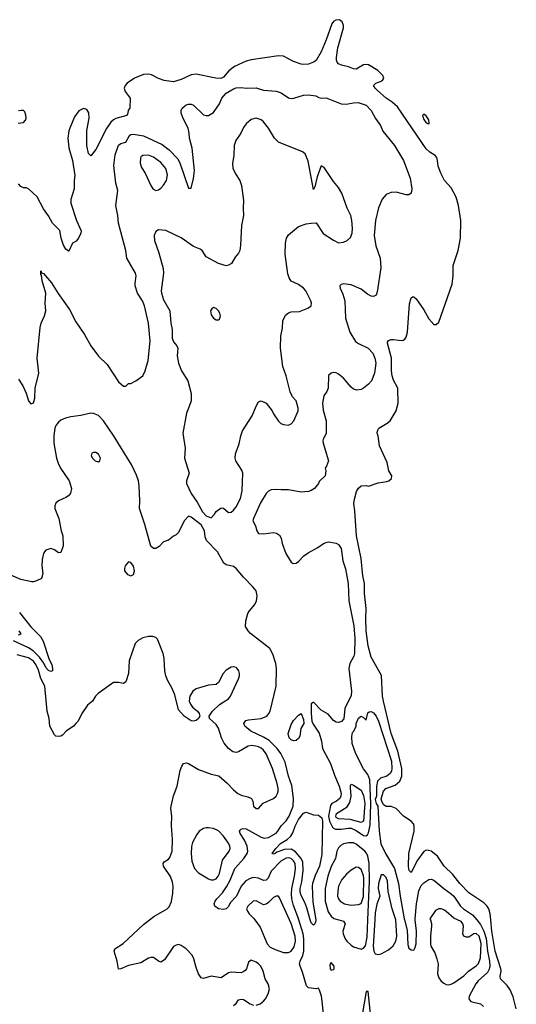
# Model space of a CAD drawing. Header units: inches. Extents: x 1603819 to 1745079, y 385938 to 533966.
# Tile 555 of 561: x 1664780 to 1668750, y 519326 to 527196. Entities that reach past the tile are written whole.
import ezdxf

# ---------------------------------------------------------------- set-up
doc = ezdxf.new("R2010")
doc.units = ezdxf.units.IN
doc.header["$MEASUREMENT"] = 0
doc.layers.add('B6561', color=7, linetype='Continuous')
doc.layers.add('B6562', color=7, linetype='Continuous')

msp = doc.modelspace()

# ---------------------------------------------------------------- linework, layer by layer
at = {"layer": 'B6561', "color": 5}
for points, elevation in [([(1666670, 519318), (1666701.6, 519330), (1666728.2, 519350), (1666745.4, 519370), (1666766.9, 519410), (1666776.3, 519450), (1666768, 519488), (1666742.9, 519530), (1666726, 519590), (1666707.3, 519630), (1666690, 519649.5), (1666670, 519662.9), (1666630, 519677.2), (1666610, 519662), (1666592.4, 519610), (1666583.1, 519596.9), (1666572.7, 519587.3), (1666550, 519578), (1666470, 519581.6), (1666450, 519577), (1666390, 519536), (1666310, 519549.6), (1666250, 519532), (1666230, 519536), (1666210, 519569.2), (1666190, 519619.3), (1666172.1, 519690), (1666158.1, 519718.2), (1666110, 519768), (1666070, 519795.6), (1666050, 519802.4), (1666030, 519798.7), (1666010, 519787.3), (1665937.6, 519682.4), (1665910, 519661.6), (1665890, 519669.6), (1665850, 519698.7), (1665830, 519700.5), (1665810, 519694.7), (1665750, 519656.3), (1665650, 519636.4), (1665590, 519608), (1665570, 519605.2), (1665559.7, 519670), (1665534.5, 519750), (1665541.2, 519770), (1665607.9, 519812.1), (1665770, 519964.7), (1665817.4, 520000)], 280), ([(1666660.7, 520000), (1666702.7, 519942.7), (1666759.7, 519810), (1666783.6, 519783.6), (1666822.5, 519762.5), (1666890, 519740.1), (1666930, 519740.7), (1666950, 519750.2), (1666975.5, 519784.5), (1666984.5, 519830), (1666982.3, 519870), (1666950, 519971.7), (1666937.4, 520000)], 280), ([(1667216.2, 519170), (1667198.9, 519350), (1667193, 519390), (1667178, 519438), (1667170, 519454), (1667150, 519449.2), (1667090, 519457), (1667073.5, 519473.5), (1667042.5, 519582.5), (1667022.2, 519630), (1667018, 519650), (1667021.7, 519670), (1667043.6, 519716.4), (1667052.1, 519750), (1667052.5, 519850), (1667045.6, 519890), (1667011.6, 520000)], 260), ([(1667146.8, 520000), (1667148.2, 519991.8), (1667140.5, 519970), (1667130, 519959.5), (1667110, 519978), (1667103.8, 520000)], 240), ([(1667331.7, 520000), (1667368, 519990), (1667378, 519978), (1667381.3, 519970), (1667363.7, 519910), (1667365.8, 519890), (1667382.4, 519850), (1667396.6, 519830), (1667430, 519797.1), (1667450, 519785), (1667510, 519767.3), (1667530, 519774), (1667545.7, 519794.3), (1667558.8, 519861.2), (1667564.7, 520000)], 260), ([(1667619.4, 520000), (1667606.4, 519790), (1667610.2, 519750.2), (1667623.1, 519730), (1667650, 519722.6), (1667670, 519729.2), (1667730, 519760.7), (1667766.9, 519793.1), (1667786.8, 519830), (1667795.2, 519870), (1667786.3, 520000)], 260), ([(1667857, 520000), (1667877.6, 519917.6), (1667883.7, 519803.7), (1667890, 519775.1), (1667910, 519760.5), (1667930, 519759.6), (1667940.9, 519779.1), (1667949.3, 519810), (1667953.3, 519910), (1667942.4, 520000)], 240), ([(1668063.7, 520000), (1668072.6, 519972.6), (1668073.4, 519953.4), (1668063.2, 519870), (1668063.2, 519810), (1668068.1, 519790), (1668097.9, 519737.9), (1668116.2, 519690), (1668126.2, 519646.2), (1668119.3, 519570), (1668130, 519538.4), (1668150, 519510.4), (1668170, 519494), (1668190, 519484.4), (1668210, 519482.4), (1668230, 519486.7), (1668250, 519496.5), (1668330, 519554), (1668367.3, 519590), (1668430, 519634.2), (1668447.7, 519652.3), (1668463.7, 519696.3), (1668470, 519811.5), (1668452.5, 519870), (1668430, 519892.5), (1668410, 519889.8), (1668370, 519862.2), (1668350, 519861.2), (1668329.9, 519869.9), (1668323.1, 519890), (1668327.9, 519950), (1668323.2, 519970), (1668310, 519987.8), (1668281.6, 520000)], 260), ([(1668433.9, 520000), (1668463, 519963), (1668491.5, 519911.5), (1668510.7, 519850.7), (1668519.3, 519750), (1668537.4, 519670), (1668540.1, 519630), (1668533.7, 519606.3), (1668519, 519581), (1668446.2, 519513.8), (1668426.6, 519490), (1668372.6, 519390), (1668369.7, 519370), (1668388, 519348), (1668464, 519330), (1668488.5, 519308.5)], 240), ([(1668750.4, 519290.4), (1668724.3, 519384.3), (1668700.4, 519440.4), (1668676.1, 519476.1), (1668624.8, 519530), (1668621.2, 519550), (1668628.6, 519590), (1668627.5, 519610), (1668582.2, 519750), (1668555.6, 519910), (1668546.5, 520000)], 220), ([(1667586.2, 519226.2), (1667567.3, 519427.3), (1667550, 519428), (1667490.2, 519070)], 260), ([(1666490, 519316), (1666510, 519331.3), (1666530, 519361), (1666550, 519367.3), (1666570, 519363), (1666622, 519330), (1666650, 519317.8)], 280)]:
    msp.add_lwpolyline(points, dxfattribs=dict(at, elevation=elevation))
at = {"layer": 'B6561', "color": 5, "elevation": 260}
msp.add_lwpolyline([(1667270, 519659), (1667258.8, 519641.2), (1667262, 519610), (1667270, 519598.8), (1667290, 519602.8), (1667294.5, 519610), (1667294, 519630)], close=True, dxfattribs=at)
at = {"layer": 'B6562', "color": 5}
for points, elevation in [([(1668546.5, 520000), (1668541.5, 520050), (1668529.9, 520089.9), (1668518, 520110), (1668490, 520137.7), (1668370, 520217.4), (1668299.4, 520290), (1668242.6, 520362.6), (1668172.4, 520430), (1668119.2, 520510), (1668070, 520548.5), (1668050, 520556.1), (1668030, 520556.5), (1668010, 520546), (1667961.7, 520478.3), (1667910, 520380.5), (1667894, 520394), (1667888.3, 520428.3), (1667892.4, 520530), (1667932.7, 520710), (1667934.7, 520750), (1667928.2, 520768.2), (1667909.2, 520790), (1667848.5, 520828.5), (1667790, 520889.5), (1667750, 520906.1), (1667710, 520906.6), (1667690, 520920.2), (1667674.3, 520950), (1667671.2, 520968.8), (1667690, 521030.2), (1667708.4, 521050), (1667782.7, 521077.3), (1667819.2, 521110), (1667835.3, 521150), (1667834.1, 521210), (1667803.2, 521350), (1667749.9, 521490.1), (1667688.7, 521750), (1667681.5, 521790), (1667672.9, 521952.9), (1667590, 522099.6), (1667567.3, 522190), (1667551.4, 522310), (1667546.2, 522410), (1667549.4, 522490), (1667537.3, 522610), (1667536.5, 522690), (1667522.3, 522750), (1667510.8, 522890), (1667471.9, 523070), (1667459.6, 523270), (1667451.4, 523330), (1667456.3, 523363.7), (1667474.2, 523425.8), (1667490, 523452), (1667510, 523471.3), (1667550, 523472), (1667570, 523467.3), (1667644.8, 523495.2), (1667716.6, 523503.4), (1667731.2, 523508.8), (1667754, 523530), (1667754.5, 523550), (1667732.3, 523590), (1667717.1, 523657.1), (1667658, 523790), (1667645.2, 523870), (1667637.2, 523890), (1667641.2, 523910), (1667652.7, 523930), (1667719, 523970), (1667741.2, 523990), (1667789.5, 524070), (1667805.6, 524130), (1667802, 524250), (1667770, 524316), (1667759.1, 524350), (1667752.6, 524390), (1667753.7, 524490), (1667720.9, 524610), (1667722, 524618), (1667729.3, 524630.7), (1667750, 524638.8), (1667770, 524640.7), (1667830, 524630.8), (1667845.6, 524634.4), (1667858, 524642), (1667870, 524658), (1667881.6, 524698.4), (1667895.9, 524924.1), (1667910, 524974), (1667920.4, 524979.6), (1667930, 524982), (1667950, 524964.7), (1668010, 524876), (1668050, 524806), (1668090, 524761), (1668110, 524761), (1668130, 524778), (1668236.6, 525083.4), (1668244.5, 525150), (1668246, 525230), (1668286, 525350), (1668303.5, 525450), (1668307.6, 525590), (1668287.7, 525710), (1668270, 525778), (1668230, 525852.3), (1668176, 525910), (1668146, 525970), (1668124.8, 526024.8), (1668120.9, 526070), (1668114, 526094), (1668101.2, 526110), (1668058, 526138), (1668030, 526165.2), (1667799.9, 526499.9), (1667757, 526537), (1667709.6, 526570), (1667641.2, 526630), (1667621.2, 526650), (1667609.2, 526670), (1667628, 526690), (1667670, 526704.9), (1667684.5, 526715.5), (1667692.3, 526730), (1667684.5, 526750), (1667642.9, 526790), (1667570, 526836), (1667550, 526839.1), (1667530, 526834.7), (1667470, 526800.7), (1667450, 526802.9), (1667410, 526819.6), (1667353.1, 526833.1), (1667330, 526843.7), (1667317.6, 526857.6), (1667311.7, 526871.7), (1667312.7, 526892.7), (1667323.7, 526970), (1667367.9, 527130), (1667369.6, 527150), (1667359.2, 527179.2), (1667336.2, 527196.2), (1667306.4, 527193.6), (1667290, 527182.2), (1667276.5, 527163.5), (1667230, 527035.1), (1667190, 526940.5), (1667150, 526869.7), (1667130, 526855.6), (1667090, 526840.7), (1667050, 526837), (1667030, 526840.9), (1666970, 526860.9), (1666890, 526904), (1666850, 526906), (1666630, 526875.6), (1666590, 526864.7), (1666498.8, 526821.2), (1666453.5, 526786.5), (1666410, 526736.9), (1666387.3, 526727.2), (1666348.4, 526728.4), (1666190, 526760.5), (1666150, 526756.3), (1666070, 526717), (1666010, 526700.7), (1665935.3, 526710), (1665890, 526725.1), (1665834.5, 526754.5), (1665810, 526760.5), (1665770, 526758.9), (1665698.8, 526730), (1665640.5, 526690), (1665623, 526670), (1665615.5, 526650), (1665622.8, 526622.8), (1665662.8, 526570), (1665662, 526490), (1665646.8, 526473.2), (1665646, 526450), (1665638, 526430), (1665550, 526407.3), (1665530, 526396), (1665510, 526376.2), (1665474.5, 526325.5), (1665390, 526159), (1665350, 526108), (1665330, 526126), (1665317.6, 526190), (1665318.3, 526310), (1665335.4, 526410), (1665332.5, 526452.5), (1665317.5, 526477.5), (1665290, 526487.3), (1665253.3, 526466.7), (1665219.9, 526420.1), (1665180.7, 526330), (1665173, 526307), (1665164.9, 526250), (1665172.4, 526172.4), (1665202.8, 526070), (1665221, 525950), (1665216, 525910), (1665216.8, 525843.2), (1665190, 525758), (1665188.7, 525730), (1665235.8, 525590), (1665271.9, 525508.1), (1665270.3, 525489.7), (1665250, 525448.7), (1665233, 525427), (1665202.8, 525410), (1665173, 525347), (1665170, 525346), (1665150, 525362), (1665130, 525393.2), (1665111.8, 525450), (1665100.7, 525510), (1665042.9, 525570), (1665010, 525629.2), (1664970, 525684), (1664920.9, 525780.9), (1664850, 525845.2), (1664831.8, 525851.8), (1664810, 525852.8), (1664790, 525864), (1664770, 525885)], 220), ([(1664770, 524322), (1664805.2, 524270), (1664832, 524210), (1664850, 524149), (1664870, 524126), (1664890, 524134), (1664901.3, 524170), (1664904.9, 524250), (1664933, 524370), (1664920.7, 524490), (1664945.1, 524734.9), (1664951.6, 524770), (1664979.5, 524830), (1664988.7, 524870), (1664984.9, 524930), (1664988.4, 525010), (1664961.3, 525110), (1664954.4, 525154.4), (1664950, 525158), (1664950, 525188), (1664953.8, 525173.8), (1664970, 525167), (1665033.8, 525093.8), (1665087.8, 525007.8), (1665179, 524879), (1665230, 524781.6), (1665299.3, 524679.3), (1665350, 524589.7), (1665410, 524506.6), (1665478.8, 524438.8), (1665570, 524300.9), (1665610, 524268), (1665630, 524268), (1665650, 524288), (1665670, 524289), (1665710, 524308.7), (1665764.7, 524350), (1665784, 524390), (1665808.1, 524471.9), (1665824.4, 524630), (1665811.3, 524770), (1665777.2, 524910), (1665762.8, 524950), (1665722.4, 525010), (1665704.9, 525070), (1665702.6, 525090), (1665712.7, 525150), (1665706.3, 525170), (1665636.5, 525290), (1665627.9, 525350), (1665569.4, 525570), (1665566.2, 525630), (1665548.7, 525710), (1665565.8, 525830), (1665548, 525890), (1665533.1, 526030), (1665543.5, 526116.5), (1665570, 526194.5), (1665590, 526206), (1665630, 526216.8), (1665659.3, 526270), (1665670, 526278.8), (1665690, 526280.7), (1665770, 526266.7), (1665918.2, 526198.2), (1665976.5, 526156.5), (1666044.7, 526084.7), (1666064.5, 526044.5), (1666129.5, 525850), (1666150, 525849), (1666170, 525928), (1666177, 525990), (1666158.9, 526170), (1666138, 526250), (1666136.3, 526290), (1666128, 526330), (1666086.8, 526406.8), (1666072.2, 526450), (1666072.2, 526470), (1666080.4, 526490), (1666110, 526514.7), (1666130, 526521.3), (1666150, 526520.5), (1666170, 526513.6), (1666250, 526435.1), (1666270, 526429.4), (1666290, 526431.6), (1666330, 526454.5), (1666376.9, 526523.1), (1666396.5, 526570), (1666430, 526608.3), (1666490, 526643.1), (1666510.9, 526650.9), (1666550, 526654.8), (1666590, 526647.8), (1666670, 526650.8), (1666730, 526633.6), (1666830, 526625.3), (1666870, 526612.4), (1666930, 526571.3), (1666950, 526566.3), (1666971.8, 526568.2), (1667050, 526594), (1667090, 526596.2), (1667147.7, 526587.7), (1667173.1, 526573.1), (1667189.6, 526569.6), (1667230, 526571.6), (1667350, 526524.4), (1667390, 526521.1), (1667450, 526532.4), (1667486.9, 526533.1), (1667550, 526513.6), (1667589.8, 526470), (1667625.2, 526405.2), (1667664.8, 526350), (1667684.3, 526304.3), (1667776.8, 526190), (1667849.8, 526070), (1667901.2, 525930), (1667915.3, 525844.7), (1667910.9, 525809.1), (1667890, 525795.8), (1667870, 525796.5), (1667790, 525816.5), (1667750, 525814.3), (1667710, 525799.6), (1667677.6, 525762.4), (1667647.9, 525692.1), (1667624.2, 525590), (1667614.6, 525470), (1667627.3, 525387.3), (1667663, 525290), (1667666.3, 525213.7), (1667638.2, 525021.8), (1667630, 524994.8), (1667610, 524983.8), (1667590, 524985.7), (1667561.6, 525001.6), (1667510, 525041.3), (1667430, 525076.4), (1667370, 525085.5), (1667350, 525079.1), (1667339.3, 525070), (1667341.6, 525050), (1667363.4, 525003.4), (1667379.8, 524950), (1667384.9, 524810), (1667418.4, 524698.4), (1667463.9, 524623.9), (1667487.6, 524607.6), (1667565.4, 524570), (1667602.9, 524530), (1667620.6, 524490), (1667627.5, 524450), (1667617.7, 524370), (1667592.1, 524310), (1667570, 524283.7), (1667530, 524250.4), (1667510, 524241.3), (1667474.6, 524234.6), (1667450, 524242.4), (1667430, 524258.4), (1667368.9, 524330), (1667330, 524363.7), (1667310, 524373), (1667290, 524374.8), (1667269.5, 524370.5), (1667250, 524351.3), (1667245.6, 524250), (1667235.4, 524224.6), (1667212.3, 524190), (1667201.2, 524130), (1667205.6, 524074.4), (1667229.2, 523990), (1667229.4, 523890), (1667218.4, 523861.6), (1667209.2, 523850), (1667204, 523830), (1667205.2, 523810), (1667249, 523670), (1667233.2, 523626.8), (1667222, 523610), (1667228, 523590), (1667222, 523550), (1667175.1, 523504.9), (1667169.4, 523490), (1667136.4, 523450), (1667110, 523431.5), (1667090, 523424.7), (1667030, 523420.2), (1666930, 523438.9), (1666870, 523437.3), (1666830, 523442), (1666790, 523437.8), (1666770, 523427.9), (1666750, 523408.7), (1666705.8, 523334.2), (1666649.7, 523210), (1666644.5, 523190), (1666666.6, 523150), (1666677, 523110), (1666689.2, 523090), (1666730, 523085.6), (1666810, 523095.8), (1666832.3, 523092.3), (1666856.8, 523076.8), (1666871.2, 523051.2), (1666879.5, 523010), (1666907.6, 522930), (1666950, 522860.5), (1666967.9, 522847.9), (1666990, 522852), (1667010, 522864.8), (1667053, 522910), (1667085.6, 522934.4), (1667163.5, 522976.5), (1667210, 523009.5), (1667230, 523016), (1667250, 523021.2), (1667310, 523011.8), (1667330, 523002), (1667351.1, 522970), (1667364.8, 522870), (1667386.1, 522806.1), (1667406.8, 522690), (1667411.8, 522550), (1667452.8, 522350), (1667459.4, 522250), (1667456.8, 522130), (1667451.5, 522108.5), (1667420.5, 522050), (1667411.5, 522010), (1667432.3, 521827.7), (1667430, 521794), (1667378.7, 521690), (1667371.2, 521608.8), (1667354.3, 521585.7), (1667330, 521577.4), (1667310, 521580.3), (1667290, 521594.4), (1667245.7, 521645.7), (1667190, 521678), (1667130, 521739.5), (1667111.7, 521728.3), (1667110.9, 521649.1), (1667116.3, 521590), (1667126.1, 521566.1), (1667173.9, 521493.9), (1667192.1, 521430), (1667200.7, 521370), (1667263.9, 521250), (1667296.8, 521156.8), (1667334.9, 521070), (1667349.9, 521010), (1667348.5, 520990), (1667338.8, 520970), (1667314.3, 520950), (1667274.4, 520930), (1667264.6, 520915.4), (1667250.4, 520830), (1667256.5, 520790), (1667282.2, 520742.2), (1667290, 520732.4), (1667305.4, 520725.4), (1667350, 520725.7), (1667410, 520734.9), (1667430, 520732.3), (1667470, 520713.6), (1667530, 520674.9), (1667548.7, 520671.3), (1667560, 520680), (1667570, 520696.8), (1667581.9, 520758.1), (1667588.5, 520930), (1667578.7, 521118.7), (1667562.5, 521162.5), (1667528.6, 521208.6), (1667467.3, 521327.3), (1667439.2, 521410), (1667434.3, 521465.7), (1667441.5, 521498.5), (1667452, 521510), (1667470, 521548.7), (1667470.5, 521569.5), (1667490, 521614), (1667510, 521628.7), (1667530, 521618), (1667550, 521598), (1667563.8, 521656.2), (1667575.3, 521664.7), (1667590, 521665.3), (1667610, 521654.3), (1667630, 521629.8), (1667650, 521589.8), (1667752.7, 521270), (1667755.6, 521210), (1667752, 521188), (1667742.3, 521170), (1667716, 521150), (1667665.7, 521134.3), (1667641.4, 521110), (1667633.4, 521066.6), (1667631.7, 520990), (1667622.9, 520962.9), (1667629.9, 520930), (1667642.4, 520910), (1667653.1, 520710), (1667668.5, 520608.5), (1667704.3, 520530), (1667775.4, 520410), (1667809.3, 520290.7), (1667821.8, 520190), (1667854.5, 520010), (1667857, 520000)], 240), ([(1664768.7, 526370), (1664810, 526374.9), (1664826.1, 526393.9), (1664831.6, 526410), (1664830, 526434), (1664820.5, 526460.5), (1664811.2, 526471.2), (1664791, 526471), (1664770, 526468.3)], 220), ([(1667011.6, 520000), (1667004.1, 520024.1), (1666970, 520116), (1666956.5, 520170), (1666953.1, 520210), (1666956.5, 520250), (1666978.6, 520350), (1666986.6, 520410), (1666981.3, 520450), (1666970, 520472.1), (1666950, 520489.9), (1666930, 520496.3), (1666910, 520493.4), (1666868.4, 520470), (1666790.8, 520390), (1666765.5, 520334.5), (1666750, 520317.7), (1666730, 520315.8), (1666690, 520333.7), (1666650, 520338.7), (1666622.2, 520330), (1666588.4, 520311.6), (1666551.2, 520270), (1666512.9, 520190), (1666464.2, 520135.8), (1666450, 520107.8), (1666431.6, 520088.4), (1666410, 520083.9), (1666370, 520088), (1666339.8, 520110), (1666335.8, 520130), (1666342.4, 520150), (1666356.1, 520170), (1666402.5, 520217.5), (1666434.7, 520265.3), (1666462.7, 520317.3), (1666499.3, 520410), (1666571.6, 520490), (1666598.5, 520530), (1666603.9, 520550), (1666597.6, 520590), (1666576.8, 520636.8), (1666543, 520690), (1666538.6, 520710), (1666541.9, 520718.1), (1666550, 520725.8), (1666565.2, 520730), (1666590, 520727.9), (1666710, 520660.6), (1666733.6, 520653.6), (1666770, 520659.8), (1666830, 520694.2), (1666844.7, 520710), (1666870, 520752.4), (1666910, 520792.8), (1666935.8, 520830), (1666965.8, 520910), (1666969.5, 520970), (1666955.8, 521075.8), (1666928.7, 521150), (1666901.8, 521261.8), (1666868.2, 521330), (1666838.9, 521370), (1666773.5, 521433.6), (1666730, 521461.5), (1666627.8, 521510), (1666580.4, 521550), (1666571.5, 521570), (1666587.1, 521592.9), (1666610, 521599.1), (1666710.7, 521609.3), (1666755.1, 521630), (1666773.3, 521650), (1666782, 521670), (1666830.8, 521870), (1666834, 522010), (1666828.4, 522050), (1666803.3, 522123.3), (1666779.5, 522170), (1666626.6, 522290), (1666606.6, 522310), (1666586.2, 522346.2), (1666588.2, 522390), (1666605.4, 522450), (1666616.3, 522470), (1666659.4, 522520.6), (1666674.2, 522550), (1666679.8, 522590), (1666669.7, 522630), (1666643.8, 522663.8), (1666570, 522738.7), (1666509.8, 522809.8), (1666490, 522824), (1666430, 522839.6), (1666412.7, 522852.7), (1666361.3, 522941.3), (1666273.3, 523033.3), (1666263.1, 523063.1), (1666258.5, 523110), (1666230, 523157.7), (1666150, 523219.7), (1666130, 523227.3), (1666094.9, 523190), (1666050, 523098), (1666030, 523078), (1666010, 523068.7), (1665970, 523035.3), (1665930, 523022), (1665895.9, 522984.1), (1665870, 522969), (1665850, 522969), (1665830, 522988.7), (1665781, 523161), (1665738.9, 523290), (1665740.9, 523350), (1665735.4, 523470), (1665729.2, 523510), (1665715.2, 523555.2), (1665675.7, 523635.7), (1665531.6, 523871.6), (1665450, 523989.1), (1665410, 524031.2), (1665371.7, 524048.3), (1665350, 524049.8), (1665270, 524031.1), (1665190, 524021.7), (1665146, 524010), (1665110, 523994.7), (1665090, 523979.6), (1665070, 523952.3), (1665060.9, 523930), (1665053.2, 523870), (1665054.7, 523810), (1665074.2, 523690), (1665087.3, 523650), (1665107.2, 523610), (1665174.9, 523510), (1665195.6, 523450), (1665187.5, 523412.5), (1665170.2, 523389.8), (1665150, 523375.6), (1665090.8, 523350), (1665068.5, 523331.5), (1665060.7, 523310), (1665060.7, 523290), (1665093.4, 523210), (1665110.8, 523110), (1665126, 523070), (1665126.8, 522990), (1665110, 522938), (1665090, 522935.3), (1665057.5, 522957.5), (1665030, 522968.7), (1664990, 522955.3), (1664978, 522942), (1664970.7, 522929.3), (1664959.8, 522880.2), (1664958.8, 522830), (1664964.7, 522770), (1664954, 522730), (1664914, 522710), (1664890, 522702), (1664876.9, 522703.1), (1664790, 522721.2), (1664710, 522756)], 260), ([(1664777.8, 522457.8), (1664870, 522343.1), (1664945.9, 522265.9), (1664968, 522228), (1665013.5, 522090), (1665038.2, 522038.2), (1665044, 522010), (1665041.6, 521990), (1665030, 521985.5), (1665010, 521994.9), (1664990, 522018.2), (1664973.2, 522053.2), (1664940, 522100), (1664888.4, 522150), (1664850, 522174.8), (1664730, 522230.8)], 260), ([(1664770, 522278.8), (1664792.6, 522287.4), (1664776.6, 522310)], 240), ([(1665817.4, 520000), (1665853.2, 520026.8), (1665960.5, 520090), (1665974.5, 520105.5), (1665993.3, 520146.7), (1666005.8, 520214.2), (1666007.3, 520270), (1666003.2, 520303.2), (1665986.7, 520346.7), (1665929.6, 520430), (1665927, 520450), (1665935.1, 520464.9), (1665970, 520484.9), (1665981, 520499), (1665999.8, 520550), (1666003.3, 520643.3), (1665995.3, 520755.3), (1665997.6, 520830), (1665989.7, 520890), (1665992, 520910), (1666010, 520992), (1666039.5, 521070), (1666064.4, 521195.6), (1666076.9, 521230), (1666089.7, 521250.3), (1666110, 521255.8), (1666130, 521250.3), (1666210, 521203.6), (1666310, 521166), (1666371.1, 521151.1), (1666437.1, 521097.1), (1666490, 521039.6), (1666523.7, 521010), (1666550, 520996.9), (1666604.4, 520984.4), (1666634, 520970), (1666643, 520950), (1666648.6, 520908.6), (1666670, 520891), (1666690, 520891), (1666726.5, 520933.5), (1666810, 520970.5), (1666829.7, 520990.3), (1666840.5, 521010), (1666846.6, 521030), (1666846.2, 521050), (1666839.4, 521090), (1666800.2, 521210), (1666750, 521327.6), (1666730, 521356.1), (1666710, 521373), (1666690, 521382.5), (1666669, 521390), (1666630, 521393.8), (1666607.3, 521390), (1666530, 521344.2), (1666510, 521337.6), (1666483.1, 521343.1), (1666450, 521369.6), (1666413.9, 521413.9), (1666394.9, 521454.9), (1666370, 521532.4), (1666350, 521561.5), (1666297, 521610), (1666294.5, 521630), (1666322.9, 521670), (1666376.6, 521723.4), (1666450, 521768.4), (1666465.1, 521790), (1666530, 521926), (1666537, 521950), (1666538, 521970), (1666532.7, 521990), (1666519, 522010), (1666510, 522019), (1666490, 522024), (1666470, 522019.3), (1666430, 521996), (1666408, 521970), (1666370, 521899), (1666350, 521881.2), (1666290, 521877.6), (1666190, 521846.3), (1666164.4, 521830), (1666139.5, 521790), (1666135.8, 521750), (1666145.1, 521725.1), (1666162, 521702), (1666201, 521670), (1666216, 521650), (1666221, 521630), (1666211, 521610), (1666190, 521593.2), (1666170, 521589.2), (1666150, 521592.7), (1666094, 521630), (1666050, 521679), (1666020.3, 521800.3), (1665995.5, 521855.5), (1665964.4, 521910), (1665948.6, 521950), (1665940.9, 521990), (1665935.8, 522090), (1665928.6, 522130), (1665883.3, 522243.3), (1665870, 522256.9), (1665846, 522266), (1665810, 522266.8), (1665765.9, 522254.1), (1665726.6, 522233.4), (1665704.9, 522210), (1665656.4, 522070), (1665650.3, 521970), (1665630, 521902), (1665610, 521889.2), (1665570, 521899.3), (1665530, 521898), (1665408.8, 521811.2), (1665387.7, 521790), (1665362.8, 521750), (1665322.9, 521717.1), (1665278.4, 521650), (1665248.4, 521590), (1665230, 521569.6), (1665210, 521549.6), (1665153, 521510), (1665122, 521478), (1665110, 521469.6), (1665090, 521465.1), (1665070, 521469.4), (1665058.7, 521478.7), (1665022, 521550), (1665016.9, 521610), (1664999.4, 521670), (1664982.6, 521870), (1664949.9, 521930), (1664930, 521997.6), (1664910, 522041), (1664890, 522067.2), (1664850, 522095.7), (1664759.6, 522119.6)], 280), ([(1667103.8, 520000), (1667076.5, 520096.5), (1667059.6, 520139.6), (1667030, 520195.1), (1667022.2, 520222.2), (1667022, 520250), (1667034.7, 520305.3), (1667045.4, 520394.6), (1667042.7, 520462.7), (1667031.8, 520491.8), (1666985.1, 520545.1), (1666950, 520566.7), (1666898.2, 520561.8), (1666837.3, 520542.7), (1666824, 520530), (1666810, 520525.6), (1666799.5, 520530), (1666827.8, 520570), (1666865, 520610), (1666918.3, 520641.7), (1666948.5, 520670), (1666964.1, 520695.9), (1666982.1, 520750), (1667010, 520803.9), (1667050, 520853.8), (1667070, 520861.3), (1667130, 520840.5), (1667170, 520838.8), (1667196.1, 520816.1), (1667202.3, 520790), (1667197, 520523), (1667176.4, 520430), (1667143.7, 520356.3), (1667122, 520290), (1667119.8, 520270), (1667122.6, 520142.6), (1667146.8, 520000)], 240), ([(1667564.7, 520000), (1667577.8, 520310), (1667573, 520453), (1667562.3, 520510), (1667552.8, 520532.8), (1667539.6, 520550), (1667470, 520606.6), (1667450, 520616.2), (1667410, 520617.5), (1667370, 520607.4), (1667350, 520597.1), (1667330, 520575.6), (1667316.8, 520550), (1667305.9, 520490), (1667271.7, 520428.3), (1667243.4, 520350), (1667223, 520250), (1667221.7, 520150), (1667245.1, 520065.1), (1667269.1, 520029.1), (1667291.2, 520011.2), (1667331.7, 520000)], 260), ([(1667786.3, 520000), (1667785.7, 520010), (1667758.6, 520090), (1667726.7, 520226.7), (1667721.6, 520310), (1667710, 520338.2), (1667690, 520361.4), (1667670, 520361.1), (1667648, 520290), (1667647.1, 520250), (1667658.7, 520190), (1667634.9, 520125.1), (1667622.9, 520057.1), (1667619.4, 520000)], 260), ([(1667942.4, 520000), (1667941.1, 520010), (1667952.8, 520130), (1667970, 520233.6), (1667990, 520276.4), (1668010, 520297.2), (1668050, 520322.6), (1668070, 520325.4), (1668090, 520318.3), (1668171.9, 520250), (1668230.8, 520210), (1668251.3, 520190), (1668304.2, 520110), (1668327.2, 520090), (1668401.3, 520041.3), (1668433.9, 520000)], 240), ([(1666937.4, 520000), (1666858, 520178), (1666850, 520189.5), (1666830, 520191.1), (1666810, 520179.7), (1666770, 520138.4), (1666750, 520125.1), (1666730, 520122), (1666670, 520153.3), (1666648, 520150), (1666603.7, 520110), (1666594.9, 520090), (1666600.3, 520070), (1666614, 520050), (1666651.9, 520011.9), (1666660.7, 520000)], 280), ([(1668281.6, 520000), (1668250, 520013.6), (1668190, 520067.8), (1668170, 520080.3), (1668150, 520087.7), (1668130, 520088.5), (1668104.2, 520075.8), (1668060.4, 520010), (1668063.7, 520000)], 260)]:
    msp.add_lwpolyline(points, dxfattribs=dict(at, elevation=elevation))
for points, elevation in [([(1666670, 526408), (1666630, 526398.7), (1666590, 526363.6), (1666570, 526334), (1666549.1, 526290), (1666508.8, 526230), (1666494.9, 526190), (1666491.4, 526110), (1666482, 526050), (1666484.9, 526010), (1666504.9, 525964.9), (1666539.1, 525910), (1666553, 525870), (1666570.4, 525750), (1666566, 525690), (1666570.4, 525630), (1666554, 525550), (1666546, 525394), (1666539.1, 525350), (1666530, 525328.7), (1666503.4, 525296.6), (1666472.8, 525247.2), (1666450, 525233.2), (1666430, 525229.3), (1666370, 525246.6), (1666270, 525300.7), (1666238, 525350), (1666223.1, 525363.1), (1666170, 525383.9), (1666070, 525452.9), (1665950, 525511.6), (1665890, 525517.2), (1665870, 525502), (1665856.3, 525470), (1665858.4, 525430), (1665892.7, 525332.7), (1665926.5, 525206.5), (1665929.2, 525170), (1665911.1, 525030), (1665913.2, 525010), (1665930, 524958), (1665979.6, 524870), (1665989, 524770), (1665999.5, 524719.5), (1665998.2, 524650), (1666010, 524622.4), (1666035.8, 524590), (1666044.9, 524570), (1666039.6, 524510), (1666050.2, 524450), (1666073, 524390), (1666124.2, 524310), (1666152, 524208), (1666150.4, 524150), (1666136.5, 524103.5), (1666113, 524050), (1666084.2, 523890), (1666102, 523770), (1666098.7, 523690), (1666134.4, 523570), (1666114.9, 523510), (1666114, 523490), (1666150, 523408.6), (1666199, 523339), (1666242.3, 523262.3), (1666270, 523231), (1666310, 523215.5), (1666337.7, 523242.3), (1666350, 523264.9), (1666390, 523294), (1666410, 523290.7), (1666450, 523257.3), (1666470, 523260.5), (1666490, 523275.5), (1666510, 523301.6), (1666545.7, 523370), (1666557.6, 523430), (1666563, 523570), (1666555.8, 523595.8), (1666508, 523670), (1666503.5, 523690), (1666506.6, 523726.6), (1666534.5, 523805.5), (1666547.9, 523870), (1666561.8, 523910), (1666637.7, 524030), (1666670, 524106.8), (1666690, 524141), (1666710, 524150.4), (1666750, 524130.4), (1666798.7, 524070), (1666810, 524044.9), (1666850, 523987.3), (1666868.8, 523968.8), (1666890, 523959.3), (1666930, 523954.9), (1666950, 523966), (1666973, 523990), (1667006.6, 524070), (1667007.1, 524090), (1666989.8, 524150), (1666961.9, 524181.9), (1666941.9, 524221.9), (1666910, 524349.4), (1666883.4, 524423.4), (1666865, 524570), (1666867.4, 524670), (1666880.2, 524730), (1666885.2, 524790), (1666906.3, 524833.7), (1666928.1, 524851.9), (1666950, 524860.8), (1667016.2, 524863.8), (1667083, 524890), (1667111.1, 524910), (1667114, 524930), (1667108, 524950), (1667067.1, 525030), (1667050, 525049.7), (1667010, 525078.3), (1666950, 525107), (1666933.7, 525133.7), (1666924.8, 525164.8), (1666902.7, 525322.7), (1666905.1, 525410), (1666912.7, 525450), (1666930, 525476), (1667010, 525544), (1667070, 525564.9), (1667110.7, 525570.7), (1667150, 525571.3), (1667205.8, 525485.9), (1667290, 525432.7), (1667330, 525413.4), (1667370, 525417.3), (1667399, 525430), (1667423.9, 525456.1), (1667437.6, 525490), (1667440.7, 525530), (1667436.2, 525590), (1667427.3, 525630), (1667398.4, 525690), (1667356, 525810), (1667330, 525854), (1667290, 525904), (1667215.3, 526015.3), (1667190, 526028.7), (1667159.3, 525940.7), (1667141, 525859), (1667130, 525838), (1667086.2, 526066.2), (1667062.9, 526122.9), (1667040.3, 526140.3), (1666850, 526217.7), (1666818.5, 526250), (1666769.8, 526330), (1666730, 526380.5), (1666710, 526396.9)], 260), ([(1668010, 526442), (1668001, 526430), (1668010, 526398), (1668030, 526371.3), (1668050, 526364.7), (1668054, 526370), (1668050, 526395.3), (1668030, 526428)], 220), ([(1665810, 526112.6), (1665766, 526110), (1665750, 526099.3), (1665746.3, 526090), (1665743.6, 526050), (1665753.9, 526013.9), (1665782.4, 525970), (1665828, 525870), (1665844.7, 525844.7), (1665870, 525830.8), (1665890, 525837.3), (1665910, 525850.6), (1665930, 525872.7), (1665953.7, 525910), (1665963.3, 525956.7), (1665950, 526007), (1665910, 526053.7), (1665850, 526096.9)], 260), ([(1666330, 524894.5), (1666315.2, 524884.8), (1666305.5, 524870), (1666310, 524838), (1666330, 524810.7), (1666350, 524797.3), (1666370, 524796), (1666376.6, 524803.4), (1666384.5, 524830), (1666380.7, 524850), (1666369.3, 524870), (1666350, 524886.6)], 280), ([(1665390, 523736), (1665370, 523736), (1665358, 523730), (1665351, 523710), (1665362.8, 523690), (1665384.7, 523670), (1665410, 523661), (1665422, 523670), (1665425.2, 523690), (1665410, 523722)], 280), ([(1665650, 522862), (1665624.7, 522830), (1665618, 522810), (1665618, 522790), (1665642, 522762), (1665670, 522751), (1665690, 522761), (1665697, 522790), (1665690, 522828), (1665670, 522857.2)], 280), ([(1666970, 521432.7), (1666950, 521440.9), (1666935.9, 521455.9), (1666927.1, 521490), (1666950, 521562), (1666970, 521593.4), (1667010, 521638), (1667030, 521650.4), (1667050, 521602.8), (1667051.5, 521570), (1667028.6, 521531.4), (1667019.5, 521470), (1667010, 521449.3), (1666990, 521433.2)], 240), ([(1667510, 520779.1), (1667422.9, 520802.9), (1667330, 520807.8), (1667310, 520818.3), (1667306.6, 520830), (1667314, 520850), (1667397.1, 520902.9), (1667420.8, 520939.2), (1667430.6, 520990), (1667423.9, 521056.1), (1667424.8, 521075.3), (1667430, 521084), (1667450, 521078.4), (1667510, 521036.5), (1667530, 520993.7), (1667539.9, 520930), (1667530, 520789)], 220), ([(1666290, 520737.3), (1666270, 520735.3), (1666250, 520729.8), (1666214.9, 520710), (1666196.2, 520683.8), (1666162, 520618), (1666154.1, 520585.9), (1666150.2, 520529.8), (1666155.5, 520470), (1666177.3, 520410), (1666210, 520376.3), (1666290, 520328.2), (1666310, 520320.7), (1666330, 520320.2), (1666350, 520329.1), (1666367.7, 520350), (1666377, 520370), (1666402.3, 520477.7), (1666456.2, 520550), (1666462.2, 520570), (1666460.6, 520590), (1666450, 520613.3), (1666409, 520670), (1666370, 520711.4), (1666330, 520732.1)], 280), ([(1667470, 520422.6), (1667430, 520399.1), (1667392.8, 520367.2), (1667356.5, 520323.5), (1667329.5, 520270), (1667322.4, 520230), (1667321.6, 520190), (1667328.5, 520168.5), (1667343.6, 520150), (1667376.4, 520130), (1667430, 520118), (1667490, 520122.3), (1667510, 520131.2), (1667530, 520188.5), (1667532, 520332), (1667530, 520355.6), (1667510, 520402.2), (1667490, 520418.5)], 280)]:
    msp.add_lwpolyline(points, close=True, dxfattribs=dict(at, elevation=elevation))

doc.saveas('drawing.dxf')
